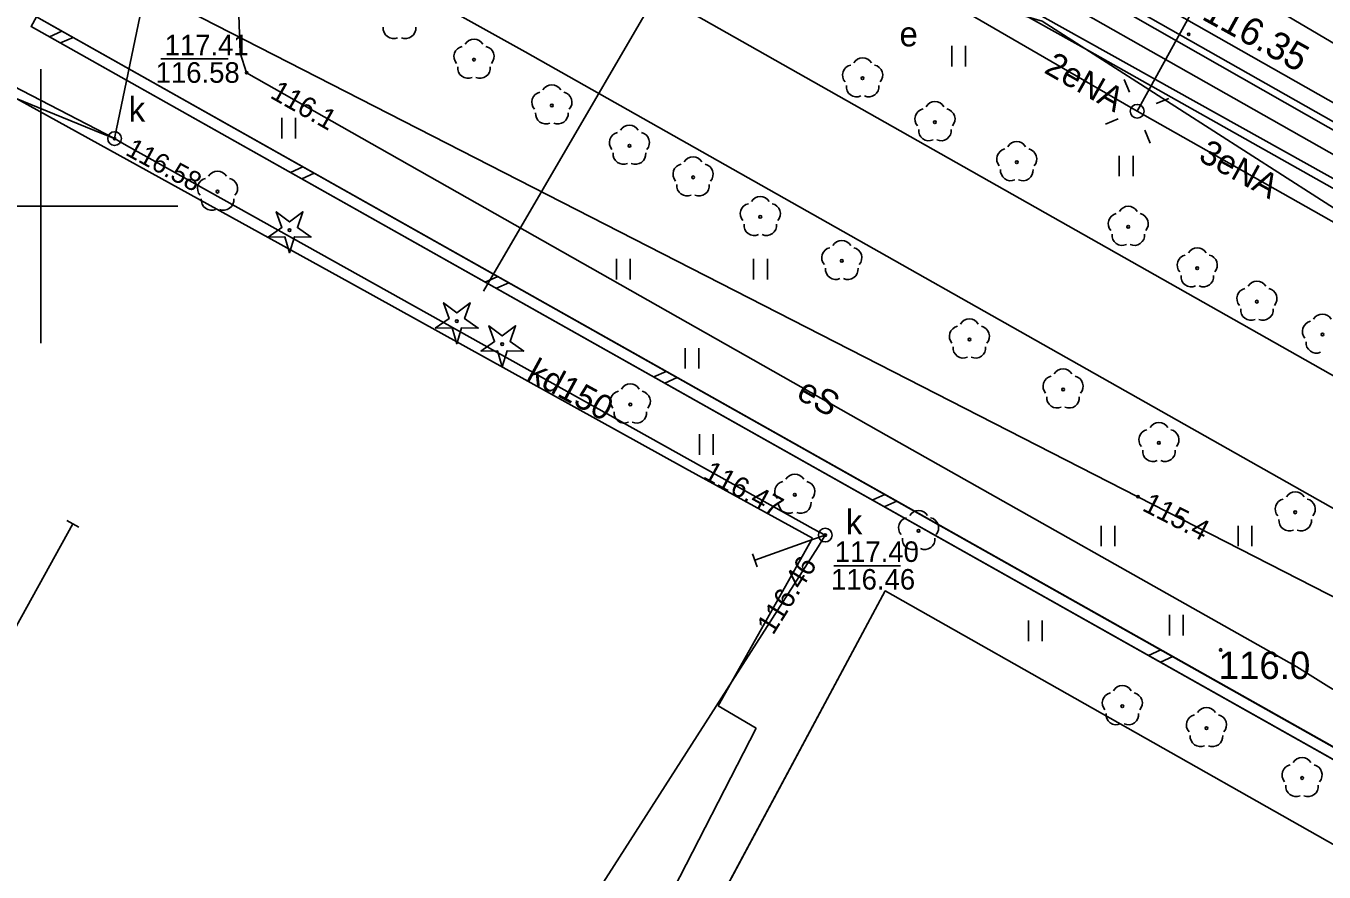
# Model space of a CAD drawing. Extents: x 6434771 to 6436222, y 5663454 to 5664782.
# Drawn here: x 6435199.46 to 6435246.82, y 5663975.71 to 5664006.57 of the extents above; entities that cross this region are included whole.
import ezdxf

# ---------------------------------------------------------------- set-up
doc = ezdxf.new("R2010")
doc.units = 0
for name, color, linetype in [('Warstwa 1', 7, 'Continuous'), ('Warstwa 10', 7, 'Continuous'), ('Warstwa 11', 7, 'Continuous'), ('Warstwa 12', 7, 'Continuous'), ('Warstwa 13', 7, 'Continuous'), ('Warstwa 14', 7, 'Continuous'), ('Warstwa 2', 7, 'Continuous'), ('Warstwa 20', 7, 'Continuous'), ('Warstwa 21', 7, 'Continuous'), ('Warstwa 25', 7, 'Continuous'), ('Warstwa 4', 7, 'Continuous'), ('Warstwa 5', 7, 'Continuous'), ('Warstwa 51', 7, 'Continuous'), ('Warstwa 6', 7, 'Continuous'), ('Warstwa 63', 7, 'Continuous'), ('Warstwa 7', 7, 'Continuous'), ('Warstwa 8', 7, 'Continuous'), ('Warstwa 9', 7, 'Continuous')]:
    doc.layers.add(name, color=color, linetype=linetype)

msp = doc.modelspace()

# ---------------------------------------------------------------- linework, layer by layer
at = {"layer": 'Warstwa 1'}
msp.add_line((6435199.848, 5664006.908), (6435272.122, 5663966.213), dxfattribs=at)
msp.add_line((6435199.848, 5664006.908), (6435272.122, 5663966.213), dxfattribs=at)
at = {"layer": 'Warstwa 10'}
for points in [[(6435194.863, 5664030.654), (6435197.25, 5664029.24), (6435189.43, 5664015.64), (6435197.99, 5664010.91), (6435240.03, 5663989.4), (6435277.879, 5663970.039)], [(6435194.765, 5664030.481), (6435195.631, 5664030.341), (6435197.571, 5664029.427), (6435197.178, 5664027.592), (6435195.719, 5664024.359), (6435195.098, 5664023.437), (6435194.918, 5664021.799), (6435195.835, 5664020.718), (6435202.124, 5664017.311), (6435202.843, 5664017.233), (6435203.742, 5664017.932), (6435204.895, 5664019.848), (6435206.253, 5664022.152), (6435206.54, 5664022.678), (6435207.695, 5664023.114), (6435215.246, 5664018.983), (6435217.847, 5664017.401), (6435225.366, 5664013.16), (6435278.045, 5663983.795)], [(6435201.227, 5664026.623), (6435217.366, 5664017.317), (6435238.266, 5664005.654), (6435275.486, 5663984.693), (6435278.039, 5663983.251)], [(6435207.17, 5664008.71), (6435207.27, 5664005.6), (6435207.51, 5664004.87), (6435230.56, 5663991.81), (6435245.83, 5663983.19), (6435246.99, 5663982.46), (6435252.03, 5663979.49), (6435254.89, 5663977.96), (6435256.45, 5663977.05), (6435269.79, 5663969.69), (6435271.18, 5663968.82), (6435272.18, 5663968.23), (6435272.99, 5663967.62), (6435273.31, 5663967.05), (6435273.35, 5663966.46), (6435270.72, 5663961.6), (6435270, 5663960.16), (6435266.15, 5663953.15), (6435261.364, 5663944.262)]]:
    msp.add_lwpolyline(points, dxfattribs=at)
for points in [[(6435208.294, 5663998.874), (6435208.796, 5663999.221), (6435208.594, 5663999.797), (6435209.079, 5663999.427), (6435209.564, 5663999.797), (6435209.362, 5663999.221), (6435209.864, 5663998.874), (6435209.254, 5663998.888), (6435209.079, 5663998.304), (6435208.904, 5663998.888)], [(6435214.394, 5663995.553), (6435214.896, 5663995.9), (6435214.694, 5663996.476), (6435215.179, 5663996.106), (6435215.664, 5663996.476), (6435215.462, 5663995.9), (6435215.964, 5663995.553), (6435215.354, 5663995.567), (6435215.179, 5663994.983), (6435215.004, 5663995.567)], [(6435216.053, 5663994.715), (6435216.555, 5663995.062), (6435216.353, 5663995.638), (6435216.838, 5663995.268), (6435217.323, 5663995.638), (6435217.121, 5663995.062), (6435217.623, 5663994.715), (6435217.013, 5663994.729), (6435216.838, 5663994.145), (6435216.663, 5663994.729)]]:
    msp.add_lwpolyline(points, close=True, dxfattribs=at)
for centre in [(6435209.079, 5663999.129), (6435215.179, 5663995.808), (6435216.838, 5663994.97)]:
    msp.add_circle(centre, 0.05, dxfattribs=at)
at = {"layer": 'Warstwa 11'}
for centre in [(6435215.807, 5664005.345), (6435229.984, 5664004.666), (6435218.647, 5664003.676), (6435232.623, 5664003.065), (6435221.476, 5664002.206), (6435235.607, 5664001.606), (6435223.798, 5664001.052), (6435206.449, 5664000.531), (6435226.251, 5663999.608), (6435239.675, 5663999.246), (6435229.224, 5663998.003), (6435242.193, 5663997.735), (6435244.369, 5663996.517), (6435233.879, 5663995.136), (6435246.758, 5663995.317), (6435237.297, 5663993.315), (6435221.509, 5663992.766), (6435240.794, 5663991.363), (6435227.51, 5663989.473), (6435245.767, 5663988.833), (6435232.026, 5663988.153), (6435239.458, 5663981.761), (6435242.528, 5663980.961), (6435246.016, 5663979.139)]:
    msp.add_circle(centre, 0.05, dxfattribs=at)
for centre, start, end in [((6435212.868, 5664006.489), 174.1471, 293.8529), ((6435213.308, 5664006.489), 246.1471, 5.8529), ((6435215.45, 5664005.461), 102.1471, 221.8529), ((6435215.807, 5664005.72), 30.1471, 149.8529), ((6435216.164, 5664005.461), 318.1471, 77.8529), ((6435229.984, 5664005.041), 30.1471, 149.8529), ((6435215.587, 5664005.042), 174.1471, 293.8529), ((6435216.027, 5664005.042), 246.1471, 5.8529), ((6435229.627, 5664004.782), 102.1471, 221.8529), ((6435230.341, 5664004.782), 318.1471, 77.8529), ((6435218.647, 5664004.051), 30.1471, 149.8529), ((6435229.764, 5664004.363), 174.1471, 293.8529), ((6435230.204, 5664004.363), 246.1471, 5.8529), ((6435218.29, 5664003.792), 102.1471, 221.8529), ((6435219.004, 5664003.792), 318.1471, 77.8529), ((6435232.266, 5664003.181), 102.1471, 221.8529), ((6435232.623, 5664003.44), 30.1471, 149.8529), ((6435232.98, 5664003.181), 318.1471, 77.8529), ((6435218.427, 5664003.373), 174.1471, 293.8529), ((6435218.867, 5664003.373), 246.1471, 5.8529), ((6435221.119, 5664002.322), 102.1471, 221.8529), ((6435221.476, 5664002.581), 30.1471, 149.8529), ((6435221.833, 5664002.322), 318.1471, 77.8529), ((6435232.403, 5664002.762), 174.1471, 293.8529), ((6435232.843, 5664002.762), 246.1471, 5.8529), ((6435235.25, 5664001.722), 102.1471, 221.8529), ((6435235.607, 5664001.981), 30.1471, 149.8529), ((6435235.964, 5664001.722), 318.1471, 77.8529), ((6435221.256, 5664001.903), 174.1471, 293.8529), ((6435221.696, 5664001.903), 246.1471, 5.8529), ((6435223.798, 5664001.427), 30.1471, 149.8529), ((6435206.449, 5664000.906), 30.1471, 149.8529), ((6435223.441, 5664001.168), 102.1471, 221.8529), ((6435224.155, 5664001.168), 318.1471, 77.8529), ((6435235.387, 5664001.303), 174.1471, 293.8529), ((6435235.827, 5664001.303), 246.1471, 5.8529), ((6435206.092, 5664000.647), 102.1471, 221.8529), ((6435206.806, 5664000.647), 318.1471, 77.8529), ((6435223.578, 5664000.749), 174.1471, 293.8529), ((6435224.018, 5664000.749), 246.1471, 5.8529), ((6435206.229, 5664000.228), 174.1471, 293.8529), ((6435206.669, 5664000.228), 246.1471, 5.8529), ((6435226.251, 5663999.983), 30.1471, 149.8529), ((6435225.894, 5663999.724), 102.1471, 221.8529), ((6435226.608, 5663999.724), 318.1471, 77.8529), ((6435239.318, 5663999.362), 102.1471, 221.8529), ((6435239.675, 5663999.621), 30.1471, 149.8529), ((6435240.032, 5663999.362), 318.1471, 77.8529), ((6435226.031, 5663999.305), 174.1471, 293.8529), ((6435226.471, 5663999.305), 246.1471, 5.8529), ((6435229.224, 5663998.378), 30.1471, 149.8529), ((6435239.455, 5663998.943), 174.1471, 293.8529), ((6435239.895, 5663998.943), 246.1471, 5.8529), ((6435228.867, 5663998.119), 102.1471, 221.8529), ((6435229.581, 5663998.119), 318.1471, 77.8529), ((6435242.193, 5663998.11), 30.1471, 149.8529), ((6435241.836, 5663997.851), 102.1471, 221.8529), ((6435242.55, 5663997.851), 318.1471, 77.8529), ((6435229.004, 5663997.7), 174.1471, 293.8529), ((6435229.444, 5663997.7), 246.1471, 5.8529), ((6435241.973, 5663997.432), 174.1471, 293.8529), ((6435242.413, 5663997.432), 246.1471, 5.8529), ((6435244.012, 5663996.633), 102.1471, 221.8529), ((6435244.369, 5663996.892), 30.1471, 149.8529), ((6435244.726, 5663996.633), 318.1471, 77.8529), ((6435233.879, 5663995.511), 30.1471, 149.8529), ((6435244.149, 5663996.214), 174.1471, 293.8529), ((6435244.589, 5663996.214), 246.1471, 5.8529), ((6435246.758, 5663995.692), 30.1471, 149.8529), ((6435233.522, 5663995.252), 102.1471, 221.8529), ((6435234.236, 5663995.252), 318.1471, 77.8529), ((6435246.401, 5663995.433), 102.1471, 221.8529), ((6435246.538, 5663995.014), 174.1471, 293.8529), ((6435233.659, 5663994.833), 174.1471, 293.8529), ((6435234.099, 5663994.833), 246.1471, 5.8529), ((6435237.297, 5663993.69), 30.1471, 149.8529), ((6435221.509, 5663993.141), 30.1471, 149.8529), ((6435236.94, 5663993.431), 102.1471, 221.8529), ((6435237.654, 5663993.431), 318.1471, 77.8529), ((6435221.152, 5663992.882), 102.1471, 221.8529), ((6435221.866, 5663992.882), 318.1471, 77.8529), ((6435237.077, 5663993.012), 174.1471, 293.8529), ((6435237.517, 5663993.012), 246.1471, 5.8529), ((6435221.289, 5663992.463), 174.1471, 293.8529), ((6435221.729, 5663992.463), 246.1471, 5.8529), ((6435240.794, 5663991.738), 30.1471, 149.8529), ((6435240.437, 5663991.479), 102.1471, 221.8529), ((6435241.151, 5663991.479), 318.1471, 77.8529), ((6435240.574, 5663991.06), 174.1471, 293.8529), ((6435241.014, 5663991.06), 246.1471, 5.8529), ((6435227.51, 5663989.848), 30.1471, 149.8529), ((6435227.153, 5663989.589), 102.1471, 221.8529), ((6435227.867, 5663989.589), 318.1471, 77.8529), ((6435245.41, 5663988.949), 102.1471, 221.8529), ((6435245.767, 5663989.208), 30.1471, 149.8529), ((6435246.124, 5663988.949), 318.1471, 77.8529), ((6435227.29, 5663989.17), 174.1471, 293.8529), ((6435227.73, 5663989.17), 246.1471, 5.8529), ((6435232.026, 5663988.528), 30.1471, 149.8529), ((6435231.669, 5663988.269), 102.1471, 221.8529), ((6435232.383, 5663988.269), 318.1471, 77.8529), ((6435245.547, 5663988.53), 174.1471, 293.8529), ((6435245.987, 5663988.53), 246.1471, 5.8529), ((6435231.806, 5663987.85), 174.1471, 293.8529), ((6435232.246, 5663987.85), 246.1471, 5.8529), ((6435239.101, 5663981.877), 102.1471, 221.8529), ((6435239.458, 5663982.136), 30.1471, 149.8529), ((6435239.815, 5663981.877), 318.1471, 77.8529), ((6435242.528, 5663981.336), 30.1471, 149.8529), ((6435239.238, 5663981.458), 174.1471, 293.8529), ((6435239.678, 5663981.458), 246.1471, 5.8529), ((6435242.171, 5663981.077), 102.1471, 221.8529), ((6435242.885, 5663981.077), 318.1471, 77.8529), ((6435242.308, 5663980.658), 174.1471, 293.8529), ((6435242.748, 5663980.658), 246.1471, 5.8529), ((6435246.016, 5663979.514), 30.1471, 149.8529), ((6435245.659, 5663979.255), 102.1471, 221.8529), ((6435246.373, 5663979.255), 318.1471, 77.8529), ((6435245.796, 5663978.836), 174.1471, 293.8529), ((6435246.236, 5663978.836), 246.1471, 5.8529)]:
    msp.add_arc(centre, 0.375, start, end, dxfattribs=at)
at = {"layer": 'Warstwa 12'}
for points in [[(6435151.025, 5664077.153), (6435148.188, 5664071.505), (6435173.686, 5664056.544), (6435192.8, 5664045.475), (6435214.473, 5664033.101), (6435209.205, 5664024.403), (6435224.292, 5664015.821), (6435225.396, 5664015.178), (6435226.507, 5664014.548), (6435246.965, 5664002.888), (6435264.144, 5663993.235), (6435278.063, 5663985.254)], [(6435248.84, 5664052.228), (6435224.942, 5664011.985), (6435216.158, 5663996.901)], [(6435240, 5664003.463), (6435246.636, 5664015.533), (6435252.595, 5664026.102), (6435258.07, 5664016.565), (6435258.123, 5664015.984)], [(6435240, 5664003.463), (6435232.085, 5664008.069)], [(6435232.085, 5664008.069), (6435236.539, 5664006.755), (6435254.075, 5663995.512)], [(6435240, 5664003.463), (6435254.075, 5663995.512)]]:
    msp.add_lwpolyline(points, dxfattribs=at)
at = {"layer": 'Warstwa 13'}
msp.add_circle((6435243.047, 5663983.814), 0.045, dxfattribs=at)
at = {"layer": 'Warstwa 14'}
for p, q in [((6435204.386, 5664005.377), (6435206.843, 5664005.377)), ((6435228.938, 5663986.877), (6435231.364, 5663986.877))]:
    msp.add_line(p, q, dxfattribs=at)
for centre in [(6435207.51, 5664004.87), (6435202.695, 5664002.464), (6435202.695, 5664002.464), (6435240.03, 5663989.4), (6435228.622, 5663988), (6435228.622, 5663988), (6435228.622, 5663988)]:
    msp.add_circle(centre, 0.045, dxfattribs=at)
at = {"layer": 'Warstwa 2'}
msp.add_circle((6435240, 5664003.463), 0.25, dxfattribs=at)
at = {"layer": 'Warstwa 20'}
for p, q in [((6435200.95, 5663988.532), (6435201.39, 5663988.296)), ((6435226.138, 5663986.847), (6435225.964, 5663987.315))]:
    msp.add_line(p, q, dxfattribs=at)
at = {"layer": 'Warstwa 25'}
msp.add_circle((6435241.882, 5664006.271), 0.045, dxfattribs=at)
at = {"layer": 'Warstwa 4'}
for points in [[(6435239.718, 5664004.158), (6435239.53, 5664004.621)], [(6435240.695, 5664003.745), (6435241.158, 5664003.933)], [(6435239.305, 5664003.181), (6435238.842, 5664002.993)], [(6435240.282, 5664002.768), (6435240.47, 5664002.305)]]:
    msp.add_lwpolyline(points, dxfattribs=at)
for centre in [(6435202.695, 5664002.464), (6435228.622, 5663988)]:
    msp.add_circle(centre, 0.25, dxfattribs=at)
at = {"layer": 'Warstwa 5'}
for p, q in [((6435220.837, 5664018.018), (6435278.066, 5663985.52)), ((6435212.27, 5664013.549), (6435277.955, 5663976.38)), ((6435204.164, 5664013.157), (6435217.674, 5664005.633)), ((6435199.649, 5664006.554), (6435199.848, 5664006.908)), ((6435199.848, 5664006.908), (6435200.773, 5664006.387)), ((6435199.649, 5664006.554), (6435248.568, 5663979.014)), ((6435200.773, 5664006.387), (6435201.179, 5664006.159)), ((6435201.179, 5664006.159), (6435209.562, 5664001.439)), ((6435233.242, 5664005.095), (6435233.242, 5664005.845)), ((6435233.742, 5664005.095), (6435233.742, 5664005.845)), ((6435217.674, 5664005.633), (6435277.898, 5663971.59)), ((6435199.157, 5664003.906), (6435211.334, 5663997.185)), ((6435208.79, 5664002.47), (6435208.79, 5664003.22)), ((6435209.29, 5664002.47), (6435209.29, 5664003.22)), ((6435239.349, 5664001.09), (6435239.349, 5664001.84)), ((6435239.849, 5664001.09), (6435239.849, 5664001.84)), ((6435209.562, 5664001.439), (6435209.978, 5664001.204)), ((6435209.978, 5664001.204), (6435216.673, 5663997.435)), ((6435221.008, 5663997.326), (6435221.008, 5663998.076)), ((6435221.508, 5663997.326), (6435221.508, 5663998.076)), ((6435226.008, 5663997.326), (6435226.008, 5663998.076)), ((6435226.508, 5663997.326), (6435226.508, 5663998.076)), ((6435216.673, 5663997.435), (6435217.075, 5663997.208)), ((6435211.334, 5663997.185), (6435223.524, 5663990.427)), ((6435217.075, 5663997.208), (6435222.817, 5663993.975)), ((6435223.508, 5663994.076), (6435223.508, 5663994.826)), ((6435224.008, 5663994.076), (6435224.008, 5663994.826)), ((6435222.817, 5663993.975), (6435223.217, 5663993.75)), ((6435223.217, 5663993.75), (6435230.796, 5663989.482)), ((6435224.027, 5663990.935), (6435224.027, 5663991.685)), ((6435224.527, 5663990.935), (6435224.527, 5663991.685)), ((6435223.524, 5663990.427), (6435228.15, 5663987.885)), ((6435230.796, 5663989.482), (6435231.228, 5663989.239)), ((6435231.228, 5663989.239), (6435240.865, 5663983.813)), ((6435238.681, 5663987.592), (6435238.681, 5663988.342)), ((6435239.181, 5663987.592), (6435239.181, 5663988.342)), ((6435243.681, 5663987.592), (6435243.681, 5663988.342)), ((6435244.181, 5663987.592), (6435244.181, 5663988.342)), ((6435224.716, 5663981.777), (6435228.15, 5663987.885)), ((6435212.861, 5663952.468), (6435230.807, 5663985.963)), ((6435230.807, 5663985.963), (6435247.226, 5663976.674)), ((6435241.181, 5663984.342), (6435241.181, 5663985.092)), ((6435241.681, 5663984.342), (6435241.681, 5663985.092)), ((6435236.038, 5663984.13), (6435236.038, 5663984.88)), ((6435236.538, 5663984.13), (6435236.538, 5663984.88)), ((6435240.865, 5663983.813), (6435241.298, 5663983.569)), ((6435241.298, 5663983.569), (6435254.606, 5663976.076)), ((6435224.716, 5663981.777), (6435226.096, 5663980.96)), ((6435214.491, 5663958.309), (6435226.096, 5663980.96))]:
    msp.add_line(p, q, dxfattribs=at)
at = {"layer": 'Warstwa 51'}
for points in [[(6435199.848, 5664006.908), (6435199.649, 5664006.554), (6435271.577, 5663966.061), (6435259.332, 5663944.286)], [(6435199.848, 5664006.908), (6435272.122, 5663966.213), (6435259.788, 5663944.281)], [(6435200.773, 5664006.387), (6435200.32, 5664006.184)], [(6435201.179, 5664006.159), (6435200.727, 5664005.955)], [(6435209.562, 5664001.439), (6435209.108, 5664001.235)], [(6435209.978, 5664001.205), (6435209.525, 5664001)], [(6435216.673, 5663997.435), (6435216.219, 5663997.231)], [(6435217.075, 5663997.208), (6435216.623, 5663997.004)], [(6435222.817, 5663993.975), (6435222.363, 5663993.772)], [(6435223.217, 5663993.75), (6435222.763, 5663993.546)], [(6435230.796, 5663989.482), (6435230.355, 5663989.284)], [(6435231.228, 5663989.239), (6435230.79, 5663989.042)], [(6435240.865, 5663983.812), (6435240.413, 5663983.609)], [(6435241.298, 5663983.568), (6435240.846, 5663983.365)]]:
    msp.add_lwpolyline(points, dxfattribs=at)
at = {"layer": 'Warstwa 6'}
for points in [[(6435307.31, 5664022.93), (6435223.26, 5664070.16), (6435220.148, 5664064.636), (6435216.451, 5664058.25), (6435211.99, 5664060.674), (6435174.552, 5664081.758), (6435158.518, 5664053.401), (6435195.867, 5664032.418), (6435192.352, 5664026.24), (6435191.865, 5664026.546), (6435191.62, 5664026.099), (6435196.865, 5664023.165), (6435194.279, 5664018.616), (6435203.587, 5664013.424), (6435199.848, 5664006.908), (6435272.122, 5663966.213), (6435250.812, 5663928.329), (6435244.547, 5663917.184), (6435268.258, 5663903.897), (6435273.017, 5663901.219), (6435305.06, 5663883.021)], [(6435256.623, 5663944.32), (6435268.018, 5663965.063), (6435249.173, 5663975.581), (6435247.226, 5663976.674), (6435230.807, 5663985.963), (6435212.861, 5663952.468), (6435226.711, 5663944.682)]]:
    msp.add_lwpolyline(points, dxfattribs=at)
msp.add_lwpolyline([(6435199.848, 5664006.908), (6435185.403, 5664014.833), (6435164.19, 5663976.758), (6435163.584, 5663977.105), (6435156.428, 5663963.391), (6435163.64, 5663959.364), (6435243.096, 5663914.681), (6435244.547, 5663917.184), (6435250.812, 5663928.329), (6435272.122, 5663966.213)], close=True, dxfattribs=at)
for centre in [(6435202.695, 5664002.464), (6435228.622, 5663988)]:
    msp.add_circle(centre, 0.045, dxfattribs=at)
at = {"layer": 'Warstwa 63'}
for p, q in [((6435200, 5664005), (6435200, 5663995)), ((6435205, 5664000), (6435195, 5664000))]:
    msp.add_line(p, q, dxfattribs=at)
at = {"layer": 'Warstwa 7'}
for points in [[(6435278.1, 5663988.307), (6435274.176, 5663990.539), (6435262.712, 5663996.878), (6435256.366, 5664000.525), (6435229.938, 5664016.107), (6435225.364, 5664018.791), (6435224.927, 5664019.036), (6435224.5, 5664019.291), (6435221.901, 5664021.053)], [(6435202.695, 5664002.464), (6435206.124, 5664018.953)], [(6435202.695, 5664002.464), (6435187.191, 5664010.512), (6435184.551, 5664014.755)], [(6435192.65, 5664005.723), (6435194.445, 5664005.824), (6435202.227, 5664002.649), (6435202.695, 5664002.464)], [(6435212.852, 5663963.339), (6435213.168, 5663963.845), (6435228.357, 5663987.573), (6435228.622, 5663988), (6435228.185, 5663988.235), (6435203.132, 5664002.218), (6435202.695, 5664002.464)], [(6435167.886, 5663984.634), (6435169.028, 5663984), (6435169.47, 5663983.75), (6435169.932, 5663983.469), (6435177.889, 5663979.043), (6435178.263, 5663978.923), (6435178.372, 5663979.297), (6435196.759, 5663980.594), (6435196.953, 5663980.887), (6435197.156, 5663981.16), (6435201.17, 5663988.414)], [(6435228.622, 5663988), (6435228.15, 5663987.835), (6435226.051, 5663987.081)]]:
    msp.add_lwpolyline(points, dxfattribs=at)
at = {"layer": 'Warstwa 8'}
for p, q in [((6435220.837, 5664018.018), (6435278.066, 5663985.52)), ((6435199.157, 5664003.906), (6435211.334, 5663997.185)), ((6435211.334, 5663997.185), (6435223.524, 5663990.427)), ((6435223.524, 5663990.427), (6435228.15, 5663987.885)), ((6435224.716, 5663981.777), (6435228.15, 5663987.885)), ((6435212.861, 5663952.468), (6435230.807, 5663985.963)), ((6435230.807, 5663985.963), (6435247.226, 5663976.674)), ((6435224.716, 5663981.777), (6435226.096, 5663980.96)), ((6435214.491, 5663958.309), (6435226.096, 5663980.96))]:
    msp.add_line(p, q, dxfattribs=at)
msp.add_lwpolyline([(6435225.748, 5664014.027), (6435253.143, 5663998.499), (6435278.052, 5663984.385), (6435278.074, 5663986.145), (6435269.532, 5663991.086), (6435237.727, 5664009.128), (6435226.593, 5664015.451)], close=True, dxfattribs=at)
at = {"layer": 'Warstwa 9'}
for p, q in [((6435212.27, 5664013.549), (6435277.955, 5663976.38)), ((6435204.164, 5664013.157), (6435217.674, 5664005.633)), ((6435217.674, 5664005.633), (6435277.898, 5663971.59))]:
    msp.add_line(p, q, dxfattribs=at)

# ---------------------------------------------------------------- texts
at = {"layer": 'Warstwa 11'}
msp.add_text('eS', height=0.9, rotation=330.4649, dxfattribs=at).set_placement((6435227.522, 5663993.013))
at = {"layer": 'Warstwa 13'}
for s, rotation, p in [('2eNA', 330.4935, (6435236.563, 5664004.889)), ('3eNA', 331.2326, (6435242.194, 5664001.69))]:
    msp.add_text(s, height=0.9, rotation=rotation, dxfattribs=at).set_placement(p)
msp.add_text('116.0', height=1, dxfattribs=at).set_placement((6435242.971, 5663982.751))
at = {"layer": 'Warstwa 14'}
for s, p in [('116.58', (6435204.192, 5664004.502)), ('116.46', (6435228.832, 5663986.013))]:
    msp.add_text(s, height=0.75, dxfattribs=at).set_placement(p)
for s, height, rotation, p in [('116.1', 0.75, 330.4649, (6435208.328, 5664003.975)), ('116.58', 0.712, 331.5248, (6435203.051, 5664001.89)), ('116.47', 0.75, 331.5248, (6435224.119, 5663990.088)), ('115.4', 0.75, 332.9114, (6435240.146, 5663988.915)), ('116.46', 0.75, 58.0693, (6435226.715, 5663984.322))]:
    msp.add_text(s, height=height, rotation=rotation, dxfattribs=at).set_placement(p)
at = {"layer": 'Warstwa 21'}
msp.add_text('e', height=0.9, dxfattribs=at).set_placement((6435231.329, 5664005.831))
at = {"layer": 'Warstwa 25'}
msp.add_text('116.35', height=1, rotation=331.1295, dxfattribs=at).set_placement((6435242.313, 5664006.841))
at = {"layer": 'Warstwa 5'}
for p in [(6435203.209, 5664003.086), (6435229.37, 5663988.033)]:
    msp.add_text('k', height=0.9, dxfattribs=at).set_placement(p)
at = {"layer": 'Warstwa 6'}
for s, p in [('117.41', (6435204.518, 5664005.502)), ('117.40', (6435228.969, 5663987.022))]:
    msp.add_text(s, height=0.75, dxfattribs=at).set_placement(p)
at = {"layer": 'Warstwa 7'}
msp.add_text('kd150', height=0.9, rotation=331.5248, dxfattribs=at).set_placement((6435217.679, 5663993.698))

doc.saveas('drawing.dxf')
